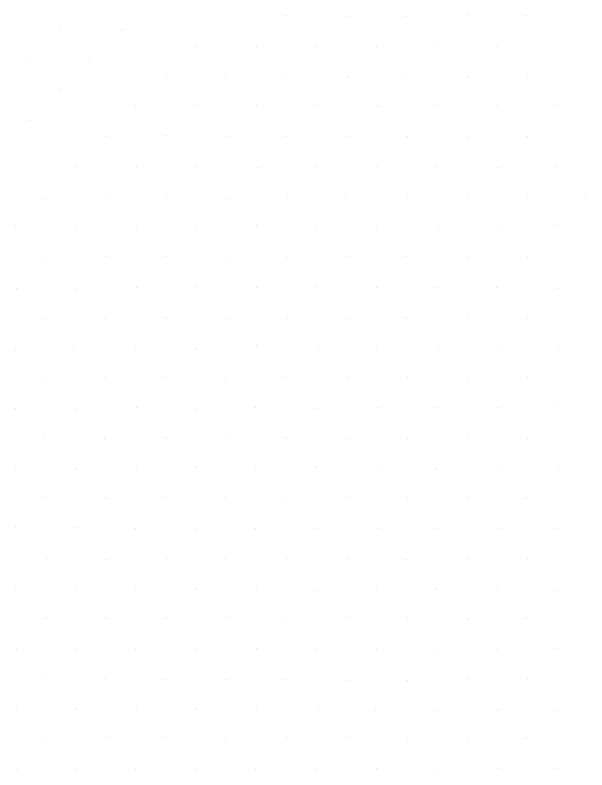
# Model space of a CAD drawing. Extents: x 1602514 to 1609837, y 863887 to 871157.
# Drawn here: x 1605876.9 to 1606011.1, y 867381.6 to 867558.8 of the extents above; entities that cross this region are included whole.
import ezdxf

# ---------------------------------------------------------------- set-up
doc = ezdxf.new("R2010")
doc.units = 0
doc.layers.add('Survey-Spot dirt', color=7, linetype='Continuous')

msp = doc.modelspace()

# ---------------------------------------------------------------- linework, layer by layer
at = {"layer": 'Survey-Spot dirt'}
for p, q in [((1605940.66, 867558.61), (1605940.66, 867558.61)), ((1605940.66, 867558.61), (1605940.66, 867558.61)), ((1605954.77, 867558.5), (1605954.77, 867558.5)), ((1605954.77, 867558.5), (1605954.77, 867558.5)), ((1605968.71, 867558.52), (1605968.71, 867558.52)), ((1605968.71, 867558.52), (1605968.71, 867558.52)), ((1605983.11, 867558.8), (1605983.11, 867558.8)), ((1605983.11, 867558.8), (1605983.11, 867558.8)), ((1605996.97, 867558.68), (1605996.97, 867558.68)), ((1605996.97, 867558.68), (1605996.97, 867558.68)), ((1605887.56, 867555.36), (1605887.56, 867555.36)), ((1605887.56, 867555.36), (1605887.56, 867555.36)), ((1605901.81, 867555.38), (1605901.81, 867555.38)), ((1605901.81, 867555.38), (1605901.81, 867555.38)), ((1605919.54, 867551.51), (1605919.54, 867551.51)), ((1605919.54, 867551.51), (1605919.54, 867551.51)), ((1605933.58, 867551.47), (1605933.58, 867551.47)), ((1605933.58, 867551.47), (1605933.58, 867551.47)), ((1605947.6, 867551.43), (1605947.6, 867551.43)), ((1605947.6, 867551.43), (1605947.6, 867551.43)), ((1605961.76, 867551.47), (1605961.76, 867551.47)), ((1605961.76, 867551.47), (1605961.76, 867551.47)), ((1605976.09, 867551.32), (1605976.09, 867551.32)), ((1605976.09, 867551.32), (1605976.09, 867551.32)), ((1605990.11, 867551.55), (1605990.11, 867551.55)), ((1605990.11, 867551.55), (1605990.11, 867551.55)), ((1605880.54, 867548.43), (1605880.54, 867548.43)), ((1605880.54, 867548.43), (1605880.54, 867548.43)), ((1605894.65, 867548.33), (1605894.65, 867548.33)), ((1605894.65, 867548.33), (1605894.65, 867548.33)), ((1605912.21, 867544.49), (1605912.21, 867544.49)), ((1605912.21, 867544.49), (1605912.21, 867544.49)), ((1605926.58, 867544.36), (1605926.58, 867544.36)), ((1605926.58, 867544.36), (1605926.58, 867544.36)), ((1605940.57, 867544.36), (1605940.57, 867544.36)), ((1605940.57, 867544.36), (1605940.57, 867544.36)), ((1605954.88, 867544.28), (1605954.88, 867544.28)), ((1605954.88, 867544.28), (1605954.88, 867544.28)), ((1605968.81, 867544.32), (1605968.81, 867544.32)), ((1605968.81, 867544.32), (1605968.81, 867544.32)), ((1605983.17, 867544.28), (1605983.17, 867544.28)), ((1605983.17, 867544.28), (1605983.17, 867544.28)), ((1605997.14, 867544.42), (1605997.14, 867544.42)), ((1605997.14, 867544.42), (1605997.14, 867544.42)), ((1605887.59, 867541.28), (1605887.59, 867541.28)), ((1605887.59, 867541.28), (1605887.59, 867541.28)), ((1605905.08, 867537.25), (1605905.08, 867537.25)), ((1605905.08, 867537.25), (1605905.08, 867537.25)), ((1605919.58, 867537.41), (1605919.58, 867537.41)), ((1605919.58, 867537.41), (1605919.58, 867537.41)), ((1605933.5, 867537.53), (1605933.5, 867537.53)), ((1605933.5, 867537.53), (1605933.5, 867537.53)), ((1605947.76, 867537.46), (1605947.76, 867537.46)), ((1605947.76, 867537.46), (1605947.76, 867537.46)), ((1605961.94, 867537.33), (1605961.94, 867537.33)), ((1605961.94, 867537.33), (1605961.94, 867537.33)), ((1605976.06, 867537.31), (1605976.06, 867537.31)), ((1605976.06, 867537.31), (1605976.06, 867537.31)), ((1605990.06, 867537.47), (1605990.06, 867537.47)), ((1605990.06, 867537.47), (1605990.06, 867537.47)), ((1606004.17, 867537.29), (1606004.17, 867537.29)), ((1606004.17, 867537.29), (1606004.17, 867537.29)), ((1605880.42, 867533.96), (1605880.42, 867533.96)), ((1605880.42, 867533.96), (1605880.42, 867533.96)), ((1605912.37, 867530.52), (1605912.37, 867530.52)), ((1605912.37, 867530.52), (1605912.37, 867530.52)), ((1605898.07, 867530.29), (1605898.07, 867530.29)), ((1605898.07, 867530.29), (1605898.07, 867530.29)), ((1605926.53, 867530.34), (1605926.53, 867530.34)), ((1605926.53, 867530.34), (1605926.53, 867530.34)), ((1605940.65, 867530.29), (1605940.65, 867530.29)), ((1605940.65, 867530.29), (1605940.65, 867530.29)), ((1605954.77, 867530.24), (1605954.77, 867530.24)), ((1605954.77, 867530.24), (1605954.77, 867530.24)), ((1605968.87, 867530.34), (1605968.87, 867530.34)), ((1605968.87, 867530.34), (1605968.87, 867530.34)), ((1605983.14, 867530.26), (1605983.14, 867530.26)), ((1605983.14, 867530.26), (1605983.14, 867530.26)), ((1605997.24, 867530.42), (1605997.24, 867530.42)), ((1605997.24, 867530.42), (1605997.24, 867530.42)), ((1605891.13, 867523.19), (1605891.13, 867523.19)), ((1605891.13, 867523.19), (1605891.13, 867523.19)), ((1605905.35, 867523.22), (1605905.35, 867523.22)), ((1605905.35, 867523.22), (1605905.35, 867523.22)), ((1605919.39, 867523.18), (1605919.39, 867523.18)), ((1605919.39, 867523.18), (1605919.39, 867523.18)), ((1605933.68, 867523.04), (1605933.68, 867523.04)), ((1605933.68, 867523.04), (1605933.68, 867523.04)), ((1605947.69, 867523.14), (1605947.69, 867523.14)), ((1605947.69, 867523.14), (1605947.69, 867523.14)), ((1605961.99, 867523.18), (1605961.99, 867523.18)), ((1605961.99, 867523.18), (1605961.99, 867523.18)), ((1605975.89, 867523.32), (1605975.89, 867523.32)), ((1605975.89, 867523.32), (1605975.89, 867523.32)), ((1605990.03, 867523.1), (1605990.03, 867523.1)), ((1605990.03, 867523.1), (1605990.03, 867523.1)), ((1606004.04, 867523.15), (1606004.04, 867523.15)), ((1606004.04, 867523.15), (1606004.04, 867523.15)), ((1605884.08, 867516.07), (1605884.08, 867516.07)), ((1605884.08, 867516.07), (1605884.08, 867516.07)), ((1605898.06, 867516.13), (1605898.06, 867516.13)), ((1605898.06, 867516.13), (1605898.06, 867516.13)), ((1605912.27, 867516.12), (1605912.27, 867516.12)), ((1605912.27, 867516.12), (1605912.27, 867516.12)), ((1605926.46, 867516.08), (1605926.46, 867516.08)), ((1605926.46, 867516.08), (1605926.46, 867516.08)), ((1605940.75, 867516.27), (1605940.75, 867516.27)), ((1605940.75, 867516.27), (1605940.75, 867516.27)), ((1605954.68, 867516.18), (1605954.68, 867516.18)), ((1605954.68, 867516.18), (1605954.68, 867516.18)), ((1605968.95, 867516.12), (1605968.95, 867516.12)), ((1605968.95, 867516.12), (1605968.95, 867516.12)), ((1605983.14, 867516.07), (1605983.14, 867516.07)), ((1605983.14, 867516.07), (1605983.14, 867516.07)), ((1605997.05, 867516.15), (1605997.05, 867516.15)), ((1605997.05, 867516.15), (1605997.05, 867516.15)), ((1606011.07, 867516.18), (1606011.07, 867516.18)), ((1606011.07, 867516.18), (1606011.07, 867516.18)), ((1605876.93, 867509.08), (1605876.93, 867509.08)), ((1605876.93, 867509.08), (1605876.93, 867509.08)), ((1605891.18, 867509.1), (1605891.18, 867509.1)), ((1605891.18, 867509.1), (1605891.18, 867509.1)), ((1605905.28, 867509.01), (1605905.28, 867509.01)), ((1605905.28, 867509.01), (1605905.28, 867509.01)), ((1605919.41, 867509.17), (1605919.41, 867509.17)), ((1605919.41, 867509.17), (1605919.41, 867509.17)), ((1605933.46, 867509.09), (1605933.46, 867509.09)), ((1605933.46, 867509.09), (1605933.46, 867509.09)), ((1605947.66, 867509.1), (1605947.66, 867509.1)), ((1605947.66, 867509.1), (1605947.66, 867509.1)), ((1605961.78, 867508.99), (1605961.78, 867508.99)), ((1605961.78, 867508.99), (1605961.78, 867508.99)), ((1605975.9, 867509.01), (1605975.9, 867509.01)), ((1605975.9, 867509.01), (1605975.9, 867509.01)), ((1605990.13, 867509.06), (1605990.13, 867509.06)), ((1605990.13, 867509.06), (1605990.13, 867509.06)), ((1606004.14, 867509.18), (1606004.14, 867509.18)), ((1606004.14, 867509.18), (1606004.14, 867509.18)), ((1605968.74, 867502.17), (1605968.74, 867502.17)), ((1605968.74, 867502.17), (1605968.74, 867502.17)), ((1605983.01, 867502.12), (1605983.01, 867502.12)), ((1605983.01, 867502.12), (1605983.01, 867502.12)), ((1605884.09, 867501.96), (1605884.09, 867501.96)), ((1605884.09, 867501.96), (1605884.09, 867501.96)), ((1605898.15, 867502.04), (1605898.15, 867502.04)), ((1605898.15, 867502.04), (1605898.15, 867502.04)), ((1605912.31, 867502.04), (1605912.31, 867502.04)), ((1605912.31, 867502.04), (1605912.31, 867502.04)), ((1605926.53, 867502.01), (1605926.53, 867502.01)), ((1605926.53, 867502.01), (1605926.53, 867502.01)), ((1605940.65, 867501.97), (1605940.65, 867501.97)), ((1605940.65, 867501.97), (1605940.65, 867501.97)), ((1605954.66, 867502.09), (1605954.66, 867502.09)), ((1605954.66, 867502.09), (1605954.66, 867502.09)), ((1605997.08, 867501.91), (1605997.08, 867501.91)), ((1605997.08, 867501.91), (1605997.08, 867501.91)), ((1605919.35, 867495.09), (1605919.35, 867495.09)), ((1605919.35, 867495.09), (1605919.35, 867495.09)), ((1605877.26, 867494.54), (1605877.26, 867494.54)), ((1605877.26, 867494.54), (1605877.26, 867494.54)), ((1605891.03, 867494.69), (1605891.03, 867494.69)), ((1605891.03, 867494.69), (1605891.03, 867494.69)), ((1605905.47, 867494.86), (1605905.47, 867494.86)), ((1605905.47, 867494.86), (1605905.47, 867494.86)), ((1605933.65, 867494.8), (1605933.65, 867494.8)), ((1605933.65, 867494.8), (1605933.65, 867494.8)), ((1605947.63, 867494.86), (1605947.63, 867494.86)), ((1605947.63, 867494.86), (1605947.63, 867494.86)), ((1605961.74, 867494.84), (1605961.74, 867494.84)), ((1605961.74, 867494.84), (1605961.74, 867494.84)), ((1605975.96, 867494.97), (1605975.96, 867494.97)), ((1605975.96, 867494.97), (1605975.96, 867494.97)), ((1605989.88, 867494.84), (1605989.88, 867494.84)), ((1605989.88, 867494.84), (1605989.88, 867494.84)), ((1606004.34, 867494.73), (1606004.34, 867494.73)), ((1606004.34, 867494.73), (1606004.34, 867494.73)), ((1605884.06, 867487.8), (1605884.06, 867487.8)), ((1605884.06, 867487.8), (1605884.06, 867487.8)), ((1605897.99, 867487.65), (1605897.99, 867487.65)), ((1605897.99, 867487.65), (1605897.99, 867487.65)), ((1605912.46, 867487.82), (1605912.46, 867487.82)), ((1605912.46, 867487.82), (1605912.46, 867487.82)), ((1605926.51, 867487.91), (1605926.51, 867487.91)), ((1605926.51, 867487.91), (1605926.51, 867487.91)), ((1605940.79, 867487.82), (1605940.79, 867487.82)), ((1605940.79, 867487.82), (1605940.79, 867487.82)), ((1605954.76, 867487.89), (1605954.76, 867487.89)), ((1605954.76, 867487.89), (1605954.76, 867487.89)), ((1605968.68, 867487.81), (1605968.68, 867487.81)), ((1605968.68, 867487.81), (1605968.68, 867487.81)), ((1605982.99, 867487.89), (1605982.99, 867487.89)), ((1605982.99, 867487.89), (1605982.99, 867487.89)), ((1605997.2, 867487.9), (1605997.2, 867487.9)), ((1605997.2, 867487.9), (1605997.2, 867487.9)), ((1605933.48, 867481.01), (1605933.48, 867481.01)), ((1605933.48, 867481.01), (1605933.48, 867481.01)), ((1605975.98, 867480.89), (1605975.98, 867480.89)), ((1605975.98, 867480.89), (1605975.98, 867480.89)), ((1605876.9, 867480.37), (1605876.9, 867480.37)), ((1605876.9, 867480.37), (1605876.9, 867480.37)), ((1605890.85, 867480.62), (1605890.85, 867480.62)), ((1605890.85, 867480.62), (1605890.85, 867480.62)), ((1605905.19, 867480.67), (1605905.19, 867480.67)), ((1605905.19, 867480.67), (1605905.19, 867480.67)), ((1605919.41, 867480.63), (1605919.41, 867480.63)), ((1605919.41, 867480.63), (1605919.41, 867480.63)), ((1605947.75, 867480.75), (1605947.75, 867480.75)), ((1605947.75, 867480.75), (1605947.75, 867480.75)), ((1605961.71, 867480.8), (1605961.71, 867480.8)), ((1605961.71, 867480.8), (1605961.71, 867480.8)), ((1605990.14, 867480.84), (1605990.14, 867480.84)), ((1605990.14, 867480.84), (1605990.14, 867480.84)), ((1606004.2, 867480.71), (1606004.2, 867480.71)), ((1606004.2, 867480.71), (1606004.2, 867480.71)), ((1605997.15, 867473.78), (1605997.15, 867473.78)), ((1605997.15, 867473.78), (1605997.15, 867473.78)), ((1605883.99, 867473.66), (1605883.99, 867473.66)), ((1605883.99, 867473.66), (1605883.99, 867473.66)), ((1605898.18, 867473.68), (1605898.18, 867473.68)), ((1605898.18, 867473.68), (1605898.18, 867473.68)), ((1605912.29, 867473.57), (1605912.29, 867473.57)), ((1605912.29, 867473.57), (1605912.29, 867473.57)), ((1605926.41, 867473.35), (1605926.41, 867473.35)), ((1605926.41, 867473.35), (1605926.41, 867473.35)), ((1605940.42, 867473.48), (1605940.42, 867473.48)), ((1605940.42, 867473.48), (1605940.42, 867473.48)), ((1605954.79, 867473.63), (1605954.79, 867473.63)), ((1605954.79, 867473.63), (1605954.79, 867473.63)), ((1605968.98, 867473.65), (1605968.98, 867473.65)), ((1605968.98, 867473.65), (1605968.98, 867473.65)), ((1605983.35, 867473.51), (1605983.35, 867473.51)), ((1605983.35, 867473.51), (1605983.35, 867473.51)), ((1605990.17, 867466.71), (1605990.17, 867466.71)), ((1605990.17, 867466.71), (1605990.17, 867466.71)), ((1606004.28, 867466.82), (1606004.28, 867466.82)), ((1606004.28, 867466.82), (1606004.28, 867466.82)), ((1605876.88, 867466.53), (1605876.88, 867466.53)), ((1605876.88, 867466.53), (1605876.88, 867466.53)), ((1605890.98, 867466.35), (1605890.98, 867466.35)), ((1605890.98, 867466.35), (1605890.98, 867466.35)), ((1605905.38, 867466.6), (1605905.38, 867466.6)), ((1605905.38, 867466.6), (1605905.38, 867466.6)), ((1605919.34, 867466.39), (1605919.34, 867466.39)), ((1605919.34, 867466.39), (1605919.34, 867466.39)), ((1605933.39, 867466.58), (1605933.39, 867466.58)), ((1605933.39, 867466.58), (1605933.39, 867466.58)), ((1605947.82, 867466.55), (1605947.82, 867466.55)), ((1605947.82, 867466.55), (1605947.82, 867466.55)), ((1605961.83, 867466.6), (1605961.83, 867466.6)), ((1605961.83, 867466.6), (1605961.83, 867466.6)), ((1605975.99, 867466.66), (1605975.99, 867466.66)), ((1605975.99, 867466.66), (1605975.99, 867466.66)), ((1605897.97, 867459.71), (1605897.97, 867459.71)), ((1605897.97, 867459.71), (1605897.97, 867459.71)), ((1605912.39, 867459.75), (1605912.39, 867459.75)), ((1605912.39, 867459.75), (1605912.39, 867459.75)), ((1605940.6, 867459.61), (1605940.6, 867459.61)), ((1605940.6, 867459.61), (1605940.6, 867459.61)), ((1605954.73, 867459.63), (1605954.73, 867459.63)), ((1605954.73, 867459.63), (1605954.73, 867459.63)), ((1605982.99, 867459.67), (1605982.99, 867459.67)), ((1605982.99, 867459.67), (1605982.99, 867459.67)), ((1605883.88, 867459.55), (1605883.88, 867459.55)), ((1605883.88, 867459.55), (1605883.88, 867459.55)), ((1605926.39, 867459.48), (1605926.39, 867459.48)), ((1605926.39, 867459.48), (1605926.39, 867459.48)), ((1605968.9, 867459.34), (1605968.9, 867459.34)), ((1605968.9, 867459.34), (1605968.9, 867459.34)), ((1605997.04, 867459.44), (1605997.04, 867459.44)), ((1605997.04, 867459.44), (1605997.04, 867459.44)), ((1605877, 867452.5), (1605877, 867452.5)), ((1605877, 867452.5), (1605877, 867452.5)), ((1605905.32, 867452.54), (1605905.32, 867452.54)), ((1605905.32, 867452.54), (1605905.32, 867452.54)), ((1605919.28, 867452.63), (1605919.28, 867452.63)), ((1605919.28, 867452.63), (1605919.28, 867452.63)), ((1605947.7, 867452.57), (1605947.7, 867452.57)), ((1605947.7, 867452.57), (1605947.7, 867452.57)), ((1605990.17, 867452.52), (1605990.17, 867452.52)), ((1605990.17, 867452.52), (1605990.17, 867452.52)), ((1605891, 867452.4), (1605891, 867452.4)), ((1605891, 867452.4), (1605891, 867452.4)), ((1605933.29, 867452.49), (1605933.29, 867452.49)), ((1605933.29, 867452.49), (1605933.29, 867452.49)), ((1605961.83, 867452.43), (1605961.83, 867452.43)), ((1605961.83, 867452.43), (1605961.83, 867452.43)), ((1605975.87, 867452.48), (1605975.87, 867452.48)), ((1605975.87, 867452.48), (1605975.87, 867452.48)), ((1606004.16, 867452.39), (1606004.16, 867452.39)), ((1606004.16, 867452.39), (1606004.16, 867452.39)), ((1605912.29, 867445.44), (1605912.29, 867445.44)), ((1605912.29, 867445.44), (1605912.29, 867445.44)), ((1605926.36, 867445.46), (1605926.36, 867445.46)), ((1605926.36, 867445.46), (1605926.36, 867445.46)), ((1605940.45, 867445.51), (1605940.45, 867445.51)), ((1605940.45, 867445.51), (1605940.45, 867445.51)), ((1605968.97, 867445.42), (1605968.97, 867445.42)), ((1605968.97, 867445.42), (1605968.97, 867445.42)), ((1605983.25, 867445.51), (1605983.25, 867445.51)), ((1605983.25, 867445.51), (1605983.25, 867445.51)), ((1605884.07, 867445.36), (1605884.07, 867445.36)), ((1605884.07, 867445.36), (1605884.07, 867445.36)), ((1605898.18, 867445.33), (1605898.18, 867445.33)), ((1605898.18, 867445.33), (1605898.18, 867445.33)), ((1605954.73, 867445.41), (1605954.73, 867445.41)), ((1605954.73, 867445.41), (1605954.73, 867445.41)), ((1605997, 867445.4), (1605997, 867445.4)), ((1605997, 867445.4), (1605997, 867445.4)), ((1605876.89, 867438.68), (1605876.89, 867438.68)), ((1605876.89, 867438.68), (1605876.89, 867438.68)), ((1605890.91, 867438.44), (1605890.91, 867438.44)), ((1605890.91, 867438.44), (1605890.91, 867438.44)), ((1605933.21, 867438.37), (1605933.21, 867438.37)), ((1605933.21, 867438.37), (1605933.21, 867438.37)), ((1606004.28, 867438.37), (1606004.28, 867438.37)), ((1606004.28, 867438.37), (1606004.28, 867438.37)), ((1605905.18, 867438.23), (1605905.18, 867438.23)), ((1605905.18, 867438.23), (1605905.18, 867438.23)), ((1605919.28, 867438.24), (1605919.28, 867438.24)), ((1605919.28, 867438.24), (1605919.28, 867438.24)), ((1605947.84, 867438.19), (1605947.84, 867438.19)), ((1605947.84, 867438.19), (1605947.84, 867438.19)), ((1605961.95, 867438.32), (1605961.95, 867438.32)), ((1605961.95, 867438.32), (1605961.95, 867438.32)), ((1605976.09, 867438.24), (1605976.09, 867438.24)), ((1605976.09, 867438.24), (1605976.09, 867438.24)), ((1605990.25, 867438.25), (1605990.25, 867438.25)), ((1605990.25, 867438.25), (1605990.25, 867438.25)), ((1605912.43, 867431.29), (1605912.43, 867431.29)), ((1605912.43, 867431.29), (1605912.43, 867431.29)), ((1605940.48, 867431.27), (1605940.48, 867431.27)), ((1605940.48, 867431.27), (1605940.48, 867431.27)), ((1605982.97, 867431.33), (1605982.97, 867431.33)), ((1605982.97, 867431.33), (1605982.97, 867431.33)), ((1605997.18, 867431.28), (1605997.18, 867431.28)), ((1605997.18, 867431.28), (1605997.18, 867431.28)), ((1605884.17, 867431.22), (1605884.17, 867431.22)), ((1605884.17, 867431.22), (1605884.17, 867431.22)), ((1605898.21, 867430.98), (1605898.21, 867430.98)), ((1605898.21, 867430.98), (1605898.21, 867430.98)), ((1605926.36, 867431.21), (1605926.36, 867431.21)), ((1605926.36, 867431.21), (1605926.36, 867431.21)), ((1605954.85, 867431.07), (1605954.85, 867431.07)), ((1605954.85, 867431.07), (1605954.85, 867431.07)), ((1605968.82, 867431.12), (1605968.82, 867431.12)), ((1605968.82, 867431.12), (1605968.82, 867431.12)), ((1605905.11, 867424.31), (1605905.11, 867424.31)), ((1605905.11, 867424.31), (1605905.11, 867424.31)), ((1605919.17, 867424.16), (1605919.17, 867424.16)), ((1605919.17, 867424.16), (1605919.17, 867424.16)), ((1605933.46, 867424.38), (1605933.46, 867424.38)), ((1605933.46, 867424.38), (1605933.46, 867424.38)), ((1605961.8, 867424.17), (1605961.8, 867424.17)), ((1605961.8, 867424.17), (1605961.8, 867424.17)), ((1605975.85, 867424.19), (1605975.85, 867424.19)), ((1605975.85, 867424.19), (1605975.85, 867424.19)), ((1605990.25, 867424.17), (1605990.25, 867424.17)), ((1605990.25, 867424.17), (1605990.25, 867424.17)), ((1605877.08, 867424.13), (1605877.08, 867424.13)), ((1605877.08, 867424.13), (1605877.08, 867424.13)), ((1605891.17, 867424.05), (1605891.17, 867424.05)), ((1605891.17, 867424.05), (1605891.17, 867424.05)), ((1605947.85, 867424), (1605947.85, 867424)), ((1605947.85, 867424), (1605947.85, 867424)), ((1606004.18, 867424.01), (1606004.18, 867424.01)), ((1606004.18, 867424.01), (1606004.18, 867424.01)), ((1605884.25, 867417.1), (1605884.25, 867417.1)), ((1605884.25, 867417.1), (1605884.25, 867417.1)), ((1605898.11, 867417.18), (1605898.11, 867417.18)), ((1605898.11, 867417.18), (1605898.11, 867417.18)), ((1605912.46, 867417.21), (1605912.46, 867417.21)), ((1605912.46, 867417.21), (1605912.46, 867417.21)), ((1605926.44, 867417.17), (1605926.44, 867417.17)), ((1605926.44, 867417.17), (1605926.44, 867417.17)), ((1605954.64, 867417.19), (1605954.64, 867417.19)), ((1605954.64, 867417.19), (1605954.64, 867417.19)), ((1605968.93, 867417.11), (1605968.93, 867417.11)), ((1605968.93, 867417.11), (1605968.93, 867417.11)), ((1605996.95, 867417.16), (1605996.95, 867417.16)), ((1605996.95, 867417.16), (1605996.95, 867417.16)), ((1605940.55, 867416.99), (1605940.55, 867416.99)), ((1605940.55, 867416.99), (1605940.55, 867416.99)), ((1605983.15, 867417.01), (1605983.15, 867417.01)), ((1605983.15, 867417.01), (1605983.15, 867417.01)), ((1605877.13, 867410), (1605877.13, 867410)), ((1605877.13, 867410), (1605877.13, 867410)), ((1605919.18, 867410.02), (1605919.18, 867410.02)), ((1605919.18, 867410.02), (1605919.18, 867410.02)), ((1605933.57, 867410.11), (1605933.57, 867410.11)), ((1605933.57, 867410.11), (1605933.57, 867410.11)), ((1605975.92, 867410), (1605975.92, 867410)), ((1605975.92, 867410), (1605975.92, 867410)), ((1606004.25, 867410.11), (1606004.25, 867410.11)), ((1606004.25, 867410.11), (1606004.25, 867410.11)), ((1605891.09, 867409.95), (1605891.09, 867409.95)), ((1605891.09, 867409.95), (1605891.09, 867409.95)), ((1605905.24, 867409.97), (1605905.24, 867409.97)), ((1605905.24, 867409.97), (1605905.24, 867409.97)), ((1605947.61, 867409.94), (1605947.61, 867409.94)), ((1605947.61, 867409.94), (1605947.61, 867409.94)), ((1605961.74, 867409.83), (1605961.74, 867409.83)), ((1605961.74, 867409.83), (1605961.74, 867409.83)), ((1605990.19, 867409.84), (1605990.19, 867409.84)), ((1605990.19, 867409.84), (1605990.19, 867409.84)), ((1605884.09, 867403.04), (1605884.09, 867403.04)), ((1605884.09, 867403.04), (1605884.09, 867403.04)), ((1605898.12, 867403.06), (1605898.12, 867403.06)), ((1605898.12, 867403.06), (1605898.12, 867403.06)), ((1605926.32, 867402.93), (1605926.32, 867402.93)), ((1605926.32, 867402.93), (1605926.32, 867402.93)), ((1605940.29, 867402.9), (1605940.29, 867402.9)), ((1605940.29, 867402.9), (1605940.29, 867402.9)), ((1605997.22, 867403.09), (1605997.22, 867403.09)), ((1605997.22, 867403.09), (1605997.22, 867403.09)), ((1605912.11, 867402.77), (1605912.11, 867402.77)), ((1605912.11, 867402.77), (1605912.11, 867402.77)), ((1605954.67, 867402.62), (1605954.67, 867402.62)), ((1605954.67, 867402.62), (1605954.67, 867402.62)), ((1605968.86, 867402.57), (1605968.86, 867402.57)), ((1605968.86, 867402.57), (1605968.86, 867402.57)), ((1605983.02, 867402.83), (1605983.02, 867402.83)), ((1605983.02, 867402.83), (1605983.02, 867402.83)), ((1605877.1, 867395.97), (1605877.1, 867395.97)), ((1605877.1, 867395.97), (1605877.1, 867395.97)), ((1605891.17, 867395.98), (1605891.17, 867395.98)), ((1605891.17, 867395.98), (1605891.17, 867395.98)), ((1605905.44, 867395.97), (1605905.44, 867395.97)), ((1605905.44, 867395.97), (1605905.44, 867395.97)), ((1605919.45, 867395.99), (1605919.45, 867395.99)), ((1605919.45, 867395.99), (1605919.45, 867395.99)), ((1605933.47, 867396), (1605933.47, 867396)), ((1605933.47, 867396), (1605933.47, 867396)), ((1605947.74, 867395.99), (1605947.74, 867395.99)), ((1605947.74, 867395.99), (1605947.74, 867395.99)), ((1605961.47, 867395.85), (1605961.47, 867395.85)), ((1605961.47, 867395.85), (1605961.47, 867395.85)), ((1605975.98, 867395.82), (1605975.98, 867395.82)), ((1605975.98, 867395.82), (1605975.98, 867395.82)), ((1605990.01, 867395.85), (1605990.01, 867395.85)), ((1605990.01, 867395.85), (1605990.01, 867395.85)), ((1606004.23, 867395.81), (1606004.23, 867395.81)), ((1606004.23, 867395.81), (1606004.23, 867395.81)), ((1605898.22, 867388.95), (1605898.22, 867388.95)), ((1605898.22, 867388.95), (1605898.22, 867388.95)), ((1605912.29, 867388.97), (1605912.29, 867388.97)), ((1605912.29, 867388.97), (1605912.29, 867388.97)), ((1605926.45, 867388.82), (1605926.45, 867388.82)), ((1605926.45, 867388.82), (1605926.45, 867388.82)), ((1605940.63, 867389.18), (1605940.63, 867389.18)), ((1605940.63, 867389.18), (1605940.63, 867389.18)), ((1605954.76, 867388.95), (1605954.76, 867388.95)), ((1605954.76, 867388.95), (1605954.76, 867388.95)), ((1605982.97, 867389), (1605982.97, 867389)), ((1605982.97, 867389), (1605982.97, 867389)), ((1605996.93, 867389.01), (1605996.93, 867389.01)), ((1605996.93, 867389.01), (1605996.93, 867389.01)), ((1605884.22, 867388.59), (1605884.22, 867388.59)), ((1605884.22, 867388.59), (1605884.22, 867388.59)), ((1605968.92, 867388.63), (1605968.92, 867388.63)), ((1605968.92, 867388.63), (1605968.92, 867388.63)), ((1605891.16, 867381.98), (1605891.16, 867381.98)), ((1605891.16, 867381.98), (1605891.16, 867381.98)), ((1605905.25, 867381.8), (1605905.25, 867381.8)), ((1605905.25, 867381.8), (1605905.25, 867381.8)), ((1605919.37, 867381.82), (1605919.37, 867381.82)), ((1605919.37, 867381.82), (1605919.37, 867381.82)), ((1605933.39, 867381.77), (1605933.39, 867381.77)), ((1605933.39, 867381.77), (1605933.39, 867381.77)), ((1605947.57, 867381.86), (1605947.57, 867381.86)), ((1605947.57, 867381.86), (1605947.57, 867381.86)), ((1605961.75, 867382.05), (1605961.75, 867382.05)), ((1605961.75, 867382.05), (1605961.75, 867382.05)), ((1605975.99, 867381.72), (1605975.99, 867381.72)), ((1605975.99, 867381.72), (1605975.99, 867381.72)), ((1605990.09, 867381.84), (1605990.09, 867381.84)), ((1605990.09, 867381.84), (1605990.09, 867381.84)), ((1606004.21, 867381.88), (1606004.21, 867381.88)), ((1606004.21, 867381.88), (1606004.21, 867381.88)), ((1605877.36, 867381.63), (1605877.36, 867381.63)), ((1605877.36, 867381.63), (1605877.36, 867381.63))]:
    msp.add_line(p, q, dxfattribs=at)

doc.saveas('drawing.dxf')
